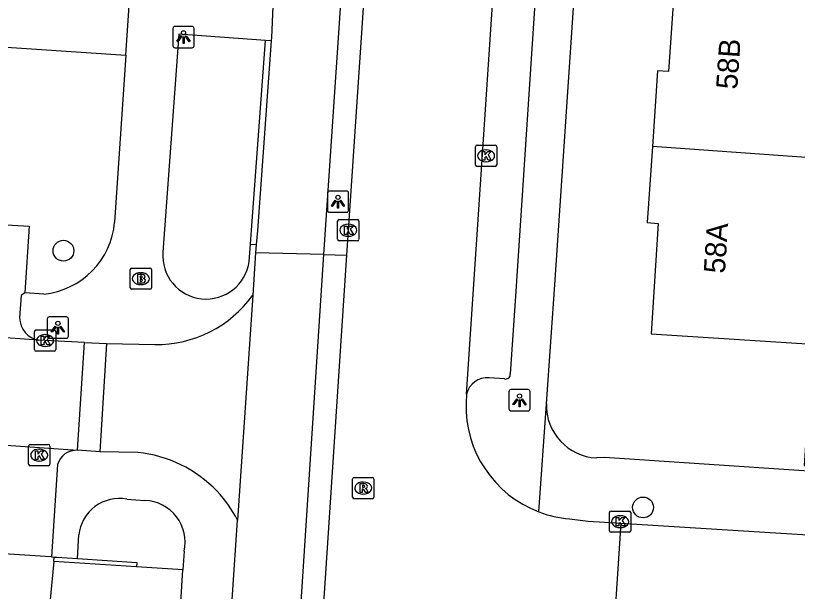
# Model space of a CAD drawing. Extents: x 161848 to 162726, y 385382 to 386521.
# Drawn here: x 162019.91 to 162056.68, y 385995.3 to 386022.36 of the extents above; entities that cross this region are included whole.
import ezdxf

# ---------------------------------------------------------------- set-up
doc = ezdxf.new("R2010")
doc.units = 0
for name, color, linetype in [('IMGEO_Boom', 7, 'Continuous'), ('IMGEO_Brandkraan', 7, 'Continuous'), ('IMGEO_Fietspad_gesloten', 7, 'Continuous'), ('IMGEO_Groenvoorziening', 7, 'Continuous'), ('IMGEO_Kolk', 7, 'Continuous'), ('IMGEO_Lichtpunt', 7, 'Continuous'), ('IMGEO_Muur', 7, 'Continuous'), ('IMGEO_Pand', 7, 'Continuous'), ('IMGEO_Pand_nummerreeks', 7, 'Continuous'), ('IMGEO_Parkeervlak_open', 7, 'Continuous'), ('IMGEO_Rijbaan_lokaal_open', 7, 'Continuous'), ('IMGEO_Rioolput', 7, 'Continuous'), ('IMGEO_Verkeerseiland_open', 7, 'Continuous'), ('IMGEO_Voetpad_open', 7, 'Continuous')]:
    doc.layers.add(name, color=color, linetype=linetype)

msp = doc.modelspace()

# ---------------------------------------------------------------- linework, layer by layer
at = {"layer": 'IMGEO_Boom'}
for centre in [(162022.162, 386011.308), (162049.426, 385999.243)]:
    msp.add_circle(centre, 0.489, dxfattribs=at)
at = {"layer": 'IMGEO_Brandkraan'}
for p, q in [((162025.376, 386010.495), (162026.228, 386010.495)), ((162025.301, 386009.569), (162025.301, 386010.421)), ((162025.789, 386010.275), (162025.814, 386010.275)), ((162026.302, 386010.421), (162026.302, 386009.569)), ((162025.812, 386009.715), (162025.787, 386009.715)), ((162026.228, 386009.495), (162025.376, 386009.495))]:
    msp.add_line(p, q, dxfattribs=at)
for points in [[(162025.376, 386010.495), (162026.228, 386010.495)], [(162025.301, 386009.569), (162025.301, 386010.421)], [(162025.649, 386010.195), (162025.649, 386009.795), (162025.862, 386009.795)], [(162025.88, 386010.195), (162025.649, 386010.195)], [(162025.828, 386010.114), (162025.774, 386010.114), (162025.774, 386010.038)], [(162026.302, 386010.421), (162026.302, 386009.569)], [(162025.774, 386010.038), (162025.827, 386010.038)], [(162025.836, 386009.962), (162025.774, 386009.962), (162025.774, 386009.881)], [(162025.774, 386009.881), (162025.836, 386009.881)], [(162026.228, 386009.495), (162025.376, 386009.495)]]:
    msp.add_lwpolyline(points, dxfattribs=at)
for centre, radius, start, end in [((162025.378, 386010.419), 0.0765, 91.552, 178.448), ((162025.378, 386010.419), 0.0765, 91.552, 178.448), ((162026.226, 386010.419), 0.0765, 1.552, 88.448), ((162026.226, 386010.419), 0.0765, 1.552, 88.448), ((162025.829, 386010.076), 0.0379, 267.8285, 90.9355), ((162025.884, 386010.05), 0.145, 59.4692, 91.5367), ((162025.909, 386010.097), 0.0922, 285.5137, 58.1501), ((162025.837, 386009.921), 0.0404, 269.8759, 90.5077), ((162025.868, 386010.046), 0.251, 268.6676, 293.5347), ((162025.914, 386009.905), 0.105, 301.3115, 78.989), ((162025.378, 386009.571), 0.0765, 181.552, 268.448), ((162025.378, 386009.571), 0.0765, 181.552, 268.448), ((162026.226, 386009.571), 0.0765, 271.552, 358.448), ((162026.226, 386009.571), 0.0765, 271.552, 358.448)]:
    msp.add_arc(centre, radius, start, end, dxfattribs=at)
for centre, major_axis, ratio, start_param, end_param in [((162025.788, 386009.995), (-0.387, 0.002), 0.722429, 4.712389, 7.853982), ((162025.813, 386009.995), (-0.39, 0.002), 0.717154, 1.570796, 4.712389)]:
    msp.add_ellipse(centre, major_axis=major_axis, ratio=ratio, start_param=start_param, end_param=end_param, dxfattribs=at)
at = {"layer": 'IMGEO_Fietspad_gesloten'}
for points in [[(162034.41, 386011.138), (162040.007, 386093.754)], [(162032.013, 386022.792), (162031.948, 386021.324), (162031.937, 386021.171)], [(162031.937, 386021.171), (162031.287, 386012.253), (162031.231, 386011.601)], [(162031.231, 386011.601), (162031.196, 386011.202)], [(162031.196, 386011.202), (162031.063, 386009.215)], [(162034.41, 386011.138), (162031.196, 386011.202)], [(162033.303, 385994.07), (162034.41, 386011.138)], [(162028.131, 385965.466), (162028.188, 385966.32), (162028.943, 385977.582), (162030.355, 385998.641)]]:
    msp.add_lwpolyline(points, dxfattribs=at)
at = {"layer": 'IMGEO_Groenvoorziening'}
msp.add_lwpolyline([(162014.103, 386021.229), (162025.095, 386020.494)], dxfattribs=at)
at = {"layer": 'IMGEO_Kolk'}
for p, q in [((162041.543, 386015.344), (162041.543, 386016.196)), ((162041.618, 386016.27), (162042.47, 386016.27)), ((162042.031, 386016.05), (162042.056, 386016.05)), ((162042.544, 386016.196), (162042.544, 386015.344)), ((162042.47, 386015.27), (162041.618, 386015.27)), ((162042.054, 386015.49), (162042.029, 386015.49)), ((162035.06, 386011.844), (162035.06, 386012.696)), ((162035.135, 386012.77), (162035.987, 386012.77)), ((162036.061, 386012.696), (162036.061, 386011.844)), ((162035.548, 386012.55), (162035.573, 386012.55)), ((162035.571, 386011.99), (162035.546, 386011.99)), ((162035.987, 386011.77), (162035.135, 386011.77)), ((162020.798, 386006.662), (162020.798, 386007.514)), ((162020.873, 386007.588), (162021.725, 386007.588)), ((162021.799, 386007.514), (162021.799, 386006.662)), ((162021.286, 386007.368), (162021.311, 386007.368)), ((162021.309, 386006.808), (162021.284, 386006.808)), ((162021.725, 386006.588), (162020.873, 386006.588)), ((162020.52, 386001.275), (162020.52, 386002.127)), ((162020.595, 386002.201), (162021.447, 386002.201)), ((162021.008, 386001.981), (162021.033, 386001.981)), ((162021.521, 386002.127), (162021.521, 386001.275)), ((162021.031, 386001.421), (162021.006, 386001.421)), ((162021.447, 386001.201), (162020.595, 386001.201)), ((162047.923, 385999.074), (162048.775, 385999.074)), ((162047.848, 385998.148), (162047.848, 385999)), ((162048.336, 385998.854), (162048.361, 385998.854)), ((162048.849, 385999), (162048.849, 385998.148)), ((162048.775, 385998.074), (162047.923, 385998.074)), ((162048.359, 385998.294), (162048.334, 385998.294))]:
    msp.add_line(p, q, dxfattribs=at)
for points in [[(162041.543, 386015.344), (162041.543, 386016.196)], [(162041.618, 386016.27), (162042.47, 386016.27)], [(162041.864, 386015.97), (162041.987, 386015.97), (162041.987, 386015.819), (162042.117, 386015.97), (162042.281, 386015.97), (162042.135, 386015.819), (162042.288, 386015.57), (162042.136, 386015.57), (162042.051, 386015.734), (162041.987, 386015.667), (162041.987, 386015.57), (162041.864, 386015.57), (162041.864, 386015.97)], [(162042.544, 386016.196), (162042.544, 386015.344)], [(162042.47, 386015.27), (162041.618, 386015.27)], [(162035.06, 386011.844), (162035.06, 386012.696)], [(162035.135, 386012.77), (162035.987, 386012.77)], [(162036.061, 386012.696), (162036.061, 386011.844)], [(162035.381, 386012.47), (162035.504, 386012.47), (162035.504, 386012.319), (162035.634, 386012.47), (162035.798, 386012.47), (162035.652, 386012.319), (162035.805, 386012.07), (162035.653, 386012.07), (162035.568, 386012.234), (162035.504, 386012.167), (162035.504, 386012.07), (162035.381, 386012.07), (162035.381, 386012.47)], [(162035.987, 386011.77), (162035.135, 386011.77)], [(162020.798, 386006.662), (162020.798, 386007.514)], [(162020.873, 386007.588), (162021.725, 386007.588)], [(162021.799, 386007.514), (162021.799, 386006.662)], [(162021.119, 386007.288), (162021.242, 386007.288), (162021.242, 386007.137), (162021.372, 386007.288), (162021.536, 386007.288), (162021.39, 386007.137), (162021.543, 386006.888), (162021.391, 386006.888), (162021.306, 386007.052), (162021.242, 386006.985), (162021.242, 386006.888), (162021.119, 386006.888), (162021.119, 386007.288)], [(162021.725, 386006.588), (162020.873, 386006.588)], [(162020.52, 386001.275), (162020.52, 386002.127)], [(162020.595, 386002.201), (162021.447, 386002.201)], [(162021.521, 386002.127), (162021.521, 386001.275)], [(162020.841, 386001.901), (162020.964, 386001.901), (162020.964, 386001.75), (162021.094, 386001.901), (162021.258, 386001.901), (162021.112, 386001.75), (162021.265, 386001.501), (162021.113, 386001.501), (162021.028, 386001.665), (162020.964, 386001.598), (162020.964, 386001.501), (162020.841, 386001.501), (162020.841, 386001.901)], [(162021.447, 386001.201), (162020.595, 386001.201)], [(162047.923, 385999.074), (162048.775, 385999.074)], [(162047.848, 385998.148), (162047.848, 385999)], [(162048.169, 385998.774), (162048.292, 385998.774), (162048.292, 385998.623), (162048.422, 385998.774), (162048.586, 385998.774), (162048.44, 385998.623), (162048.593, 385998.374), (162048.441, 385998.374), (162048.356, 385998.538), (162048.292, 385998.471), (162048.292, 385998.374), (162048.169, 385998.374), (162048.169, 385998.774)], [(162048.849, 385999), (162048.849, 385998.148)], [(162048.775, 385998.074), (162047.923, 385998.074)]]:
    msp.add_lwpolyline(points, dxfattribs=at)
for centre, start, end in [((162041.62, 386016.194), 91.552, 178.448), ((162041.62, 386016.194), 91.552, 178.448), ((162042.468, 386016.194), 1.552, 88.448), ((162042.468, 386016.194), 1.552, 88.448), ((162041.62, 386015.346), 181.552, 268.448), ((162041.62, 386015.346), 181.552, 268.448), ((162042.468, 386015.346), 271.552, 358.448), ((162042.468, 386015.346), 271.552, 358.448), ((162035.137, 386012.694), 91.552, 178.448), ((162035.137, 386012.694), 91.552, 178.448), ((162035.985, 386012.694), 1.552, 88.448), ((162035.985, 386012.694), 1.552, 88.448), ((162035.137, 386011.846), 181.552, 268.448), ((162035.137, 386011.846), 181.552, 268.448), ((162035.985, 386011.846), 271.552, 358.448), ((162035.985, 386011.846), 271.552, 358.448), ((162020.875, 386007.512), 91.552, 178.448), ((162020.875, 386007.512), 91.552, 178.448), ((162021.723, 386007.512), 1.552, 88.448), ((162021.723, 386007.512), 1.552, 88.448), ((162020.875, 386006.664), 181.552, 268.448), ((162020.875, 386006.664), 181.552, 268.448), ((162021.723, 386006.664), 271.552, 358.448), ((162021.723, 386006.664), 271.552, 358.448), ((162020.597, 386002.125), 91.552, 178.448), ((162020.597, 386002.125), 91.552, 178.448), ((162021.445, 386002.125), 1.552, 88.448), ((162021.445, 386002.125), 1.552, 88.448), ((162020.597, 386001.277), 181.552, 268.448), ((162020.597, 386001.277), 181.552, 268.448), ((162021.445, 386001.277), 271.552, 358.448), ((162021.445, 386001.277), 271.552, 358.448), ((162047.925, 385998.998), 91.552, 178.448), ((162047.925, 385998.998), 91.552, 178.448), ((162048.773, 385998.998), 1.552, 88.448), ((162048.773, 385998.998), 1.552, 88.448), ((162047.925, 385998.15), 181.552, 268.448), ((162047.925, 385998.15), 181.552, 268.448), ((162048.773, 385998.15), 271.552, 358.448), ((162048.773, 385998.15), 271.552, 358.448)]:
    msp.add_arc(centre, 0.0765, start, end, dxfattribs=at)
for centre, major_axis, ratio, start_param, end_param in [((162042.03, 386015.77), (-0.387, 0.002), 0.722429, 4.712389, 7.853982), ((162042.055, 386015.77), (-0.39, 0.002), 0.717154, 1.570796, 4.712389), ((162035.547, 386012.27), (-0.387, 0.002), 0.722429, 4.712389, 7.853982), ((162035.572, 386012.27), (-0.39, 0.002), 0.717154, 1.570796, 4.712389), ((162021.285, 386007.088), (-0.387, 0.002), 0.722429, 4.712389, 7.853982), ((162021.31, 386007.088), (-0.39, 0.002), 0.717154, 1.570796, 4.712389), ((162021.007, 386001.701), (-0.387, 0.002), 0.722429, 4.712389, 7.853982), ((162021.032, 386001.701), (-0.39, 0.002), 0.717154, 1.570796, 4.712389), ((162048.335, 385998.574), (-0.387, 0.002), 0.722429, 4.712389, 7.853982), ((162048.36, 385998.574), (-0.39, 0.002), 0.717154, 1.570796, 4.712389)]:
    msp.add_ellipse(centre, major_axis=major_axis, ratio=ratio, start_param=start_param, end_param=end_param, dxfattribs=at)
at = {"layer": 'IMGEO_Lichtpunt'}
for p, q in [((162028.212, 386021.848), (162027.404, 386021.848)), ((162028.212, 386021.848), (162027.404, 386021.848)), ((162027.31, 386021.753), (162027.31, 386020.946)), ((162027.31, 386021.753), (162027.31, 386020.946)), ((162028.306, 386020.946), (162028.306, 386021.753)), ((162028.306, 386020.946), (162028.306, 386021.753)), ((162027.404, 386020.852), (162028.212, 386020.852)), ((162027.404, 386020.852), (162028.212, 386020.852)), ((162035.479, 386014.115), (162034.671, 386014.115)), ((162035.479, 386014.115), (162034.671, 386014.115)), ((162034.577, 386014.02), (162034.577, 386013.213)), ((162034.577, 386014.02), (162034.577, 386013.213)), ((162035.573, 386013.213), (162035.573, 386014.02)), ((162035.573, 386013.213), (162035.573, 386014.02)), ((162034.671, 386013.119), (162035.479, 386013.119)), ((162034.671, 386013.119), (162035.479, 386013.119)), ((162021.402, 386008.1), (162021.402, 386007.293)), ((162021.402, 386008.1), (162021.402, 386007.293)), ((162022.304, 386008.195), (162021.496, 386008.195)), ((162022.304, 386008.195), (162021.496, 386008.195)), ((162022.398, 386007.293), (162022.398, 386008.1)), ((162022.398, 386007.293), (162022.398, 386008.1)), ((162021.496, 386007.199), (162022.304, 386007.199)), ((162021.496, 386007.199), (162022.304, 386007.199)), ((162043.117, 386004.684), (162043.117, 386003.877)), ((162043.117, 386004.684), (162043.117, 386003.877)), ((162044.019, 386004.779), (162043.211, 386004.779)), ((162044.019, 386004.779), (162043.211, 386004.779)), ((162044.113, 386003.877), (162044.113, 386004.684)), ((162044.113, 386003.877), (162044.113, 386004.684)), ((162043.211, 386003.783), (162044.019, 386003.783)), ((162043.211, 386003.783), (162044.019, 386003.783))]:
    msp.add_line(p, q, dxfattribs=at)
for points in [[(162027.684, 386021.417), (162027.723, 386021.389), (162027.535, 386021.127), (162027.497, 386021.154), (162027.684, 386021.417)], [(162027.786, 386021.369), (162027.833, 386021.369), (162027.833, 386021.047), (162027.786, 386021.047), (162027.786, 386021.369)], [(162027.896, 386021.389), (162027.934, 386021.416), (162028.121, 386021.154), (162028.082, 386021.126), (162027.896, 386021.389)], [(162034.951, 386013.684), (162034.99, 386013.656), (162034.802, 386013.394), (162034.764, 386013.421), (162034.951, 386013.684)], [(162035.053, 386013.636), (162035.1, 386013.636), (162035.1, 386013.314), (162035.053, 386013.314), (162035.053, 386013.636)], [(162035.163, 386013.656), (162035.201, 386013.683), (162035.388, 386013.421), (162035.349, 386013.393), (162035.163, 386013.656)], [(162021.776, 386007.764), (162021.815, 386007.736), (162021.627, 386007.474), (162021.589, 386007.501), (162021.776, 386007.764)], [(162021.878, 386007.716), (162021.925, 386007.716), (162021.925, 386007.394), (162021.878, 386007.394), (162021.878, 386007.716)], [(162021.988, 386007.736), (162022.026, 386007.763), (162022.213, 386007.501), (162022.174, 386007.473), (162021.988, 386007.736)], [(162043.491, 386004.348), (162043.53, 386004.32), (162043.342, 386004.058), (162043.304, 386004.085), (162043.491, 386004.348)], [(162043.593, 386004.3), (162043.64, 386004.3), (162043.64, 386003.978), (162043.593, 386003.978), (162043.593, 386004.3)], [(162043.703, 386004.32), (162043.741, 386004.347), (162043.928, 386004.085), (162043.889, 386004.057), (162043.703, 386004.32)]]:
    msp.add_lwpolyline(points, dxfattribs=at)
for centre in [(162027.809, 386021.551), (162035.076, 386013.818), (162021.901, 386007.898), (162043.616, 386004.482)]:
    msp.add_circle(centre, 0.0994, dxfattribs=at)
for centre, start, end in [((162027.404, 386021.753), 90, 180), ((162027.404, 386021.753), 90, 180), ((162028.212, 386021.753), 0, 90), ((162028.212, 386021.753), 0, 90), ((162027.404, 386020.946), 180, 270), ((162027.404, 386020.946), 180, 270), ((162028.212, 386020.946), 270, 0), ((162028.212, 386020.946), 270, 360), ((162034.671, 386014.02), 90, 180), ((162034.671, 386014.02), 90, 180), ((162035.479, 386014.02), 0, 90), ((162035.479, 386014.02), 0, 90), ((162034.671, 386013.213), 180, 270), ((162034.671, 386013.213), 180, 270), ((162035.479, 386013.213), 270, 0), ((162035.479, 386013.213), 270, 360), ((162021.496, 386008.1), 90, 180), ((162021.496, 386008.1), 90, 180), ((162022.304, 386008.1), 0, 90), ((162022.304, 386008.1), 0, 90), ((162021.496, 386007.293), 180, 270), ((162021.496, 386007.293), 180, 270), ((162022.304, 386007.293), 270, 0), ((162022.304, 386007.293), 270, 360), ((162043.211, 386004.684), 90, 180), ((162043.211, 386004.684), 90, 180), ((162044.019, 386004.684), 0, 90), ((162044.019, 386004.684), 0, 90), ((162043.211, 386003.877), 180, 270), ((162043.211, 386003.877), 180, 270), ((162044.019, 386003.877), 270, 0), ((162044.019, 386003.877), 270, 360)]:
    msp.add_arc(centre, 0.0946, start, end, dxfattribs=at)
at = {"layer": 'IMGEO_Muur'}
for points in [[(162056.988, 386000.963), (162047.616, 386001.585)], [(162021.722, 385996.909), (162021.849, 385996.901), (162022.829, 385996.837)], [(162022.829, 385996.837), (162025.606, 385996.656), (162025.594, 385996.456)], [(162025.594, 385996.456), (162021.702, 385996.701)]]:
    msp.add_lwpolyline(points, dxfattribs=at)
at = {"layer": 'IMGEO_Pand'}
for points in [[(162050.974, 386024.73), (162050.619, 386019.731), (162050.111, 386019.767), (162049.868, 386016.202)], [(162049.868, 386016.202), (162049.626, 386012.637), (162050.144, 386012.588), (162049.803, 386007.405), (162057.378, 386006.909), (162057.005, 386001.212), (162059.898, 386001.022), (162060.271, 386006.719), (162061.079, 386006.666), (162061.471, 386012.341), (162060.801, 386012.383), (162061.029, 386015.416)], [(162061.029, 386015.416), (162049.868, 386016.202)], [(162021.595, 385996.917), (162021.323, 385996.935), (162017.169, 385997.206)], [(162021.595, 385996.917), (162021.722, 385996.909)], [(162021.702, 385996.701), (162021.722, 385996.909)], [(162021.702, 385996.701), (162021.474, 385994.271), (162023.255, 385994.15)]]:
    msp.add_lwpolyline(points, dxfattribs=at)
at = {"layer": 'IMGEO_Parkeervlak_open'}
msp.add_lwpolyline([(162013.174, 386014.703), (162013.058, 386012.9), (162020.554, 386012.466), (162020.338, 386009.331)], dxfattribs=at)
at = {"layer": 'IMGEO_Rijbaan_lokaal_open'}
for points in [[(162040.968, 386092.437), (162035.482, 386011.093)], [(162041.12, 386004.571), (162045.689, 386072.893)], [(162035.482, 386011.093), (162034.343, 385994.018)], [(162020.995, 386007.103), (162000, 386008.592), (161973.302, 386010.364)], [(162031.063, 386009.215), (162030.355, 385998.641)], [(162023.151, 386006.999), (162020.995, 386007.103)], [(162022.818, 386001.933), (162023.151, 386006.999)], [(162023.151, 386006.999), (162024.191, 386006.953)], [(162024.191, 386006.953), (162023.874, 386001.85)], [(162024.191, 386006.953), (162026.465, 386006.897)], [(161970.104, 386005.509), (162000, 386003.528), (162022.818, 386001.933)], [(162041.12, 386004.571), (162041.102, 386004.154)], [(162023.874, 386001.85), (162022.818, 386001.933)], [(162025.655, 386001.825), (162023.874, 386001.85)], [(162045.966, 385998.707), (162046.841, 385998.592), (162048.377, 385998.497)], [(162048.377, 385998.497), (162048.056, 385993.508)], [(162048.377, 385998.497), (162063.706, 385997.554)]]:
    msp.add_lwpolyline(points, dxfattribs=at)
for centre, radius, start, end in [((162026.526, 386012.496), 5.6, 269.3806, 324.1277), ((162046.41, 386003.999), 5.31, 178.3251, 249.1635), ((162025.087, 385995.925), 5.927, 43.431, 84.4989), ((162025.061, 385995.907), 5.958, 27.3119, 43.3877), ((162046.414, 386004.015), 5.326, 249.1769, 265.17)]:
    msp.add_arc(centre, radius, start, end, dxfattribs=at)
at = {"layer": 'IMGEO_Rioolput'}
for p, q in [((162035.763, 385999.727), (162035.763, 386000.579)), ((162035.838, 386000.653), (162036.69, 386000.653)), ((162036.764, 386000.579), (162036.764, 385999.727)), ((162036.251, 386000.433), (162036.276, 386000.433)), ((162036.274, 385999.873), (162036.249, 385999.873)), ((162036.69, 385999.653), (162035.838, 385999.653))]:
    msp.add_line(p, q, dxfattribs=at)
for points in [[(162035.763, 385999.727), (162035.763, 386000.579)], [(162035.838, 386000.653), (162036.69, 386000.653)], [(162036.764, 386000.579), (162036.764, 385999.727)], [(162036.352, 386000.351), (162036.1, 386000.353), (162036.1, 385999.953)], [(162036.278, 386000.272), (162036.224, 386000.272), (162036.224, 386000.191)], [(162036.224, 386000.191), (162036.276, 386000.191)], [(162036.1, 385999.953), (162036.224, 385999.953), (162036.224, 386000.115), (162036.235, 386000.115)], [(162036.282, 386000.086), (162036.353, 385999.953), (162036.493, 385999.953), (162036.428, 386000.079)], [(162036.69, 385999.653), (162035.838, 385999.653)]]:
    msp.add_lwpolyline(points, dxfattribs=at)
for centre, radius, start, end in [((162035.84, 386000.577), 0.0765, 91.552, 178.448), ((162035.84, 386000.577), 0.0765, 91.552, 178.448), ((162036.688, 386000.577), 0.0765, 1.552, 88.448), ((162036.688, 386000.577), 0.0765, 1.552, 88.448), ((162036.26, 386000.38), 0.19, 274.7715, 282.9687), ((162036.284, 386000.176), 0.0964, 77.0061, 93.1865), ((162036.298, 386000.233), 0.0378, 276.6634, 79.6772), ((162036.351, 386000.241), 0.109, 350.3612, 89.416), ((162036.349, 386000.241), 0.112, 277.5842, 350.9817), ((162036.234, 386000.062), 0.0533, 26.0293, 88.6989), ((162036.333, 386000.026), 0.108, 29.5134, 73.7905), ((162035.84, 385999.729), 0.0765, 181.552, 268.448), ((162035.84, 385999.729), 0.0765, 181.552, 268.448), ((162036.688, 385999.729), 0.0765, 271.552, 358.448), ((162036.688, 385999.729), 0.0765, 271.552, 358.448)]:
    msp.add_arc(centre, radius, start, end, dxfattribs=at)
for centre, major_axis, ratio, start_param, end_param in [((162036.25, 386000.153), (-0.387, 0.002), 0.722429, 4.712389, 7.853982), ((162036.275, 386000.153), (-0.39, 0.002), 0.717154, 1.570796, 4.712389)]:
    msp.add_ellipse(centre, major_axis=major_axis, ratio=ratio, start_param=start_param, end_param=end_param, dxfattribs=at)
at = {"layer": 'IMGEO_Verkeerseiland_open'}
msp.add_lwpolyline([(162030.957, 386011.624), (162031.006, 386012.278), (162031.673, 386021.19)], dxfattribs=at)
at = {"layer": 'IMGEO_Voetpad_open'}
for points in [[(162025.095, 386020.494), (162030.157, 386095.724)], [(162047.545, 386071.599), (162043.426, 386009.166), (162043.178, 386005.527)], [(162044.879, 386004.112), (162045.29, 386009.944), (162048.26, 386053.894)], [(162031.673, 386021.19), (162027.596, 386021.487), (162026.839, 386011.243)], [(162031.937, 386021.171), (162031.673, 386021.19)], [(162025.095, 386020.494), (162024.567, 386012.654)], [(162030.896, 386010.809), (162030.957, 386011.624)], [(162030.957, 386011.624), (162031.231, 386011.601)], [(162034.41, 386011.138), (162035.482, 386011.093)], [(162020.338, 386009.331), (162020.18, 386009.2), (162020.095, 386008.148)], [(162021.234, 386009.269), (162020.338, 386009.331)], [(162042.902, 386005.289), (162042.18, 386005.337)], [(162044.521, 385999.036), (162044.879, 386004.112)], [(162021.878, 386001.26), (162021.595, 385996.917)], [(162064.332, 386000.476), (162056.988, 386000.963), (162047.616, 386001.585), (162047.238, 386001.571)], [(162025.142, 385999.63), (162025.995, 385999.567)], [(162022.829, 385996.837), (162022.881, 385997.95)], [(162027.833, 385997.182), (162027.776, 385996.309)], [(162027.776, 385996.309), (162025.594, 385996.456)], [(162027.676, 385994.782), (162027.776, 385996.309)]]:
    msp.add_lwpolyline(points, dxfattribs=at)
for centre, radius, start, end in [((162020.867, 386012.964), 3.713, 275.6717, 355.2152), ((162028.873, 386011.079), 2.041, 175.3959, 352.3921), ((162021.2, 386008.189), 1.105, 182.1424, 259.3306), ((162042.116, 386004.309), 1.03, 86.4363, 165.2705), ((162042.97, 386005.489), 0.211, 251.2308, 10.3129), ((162047.356, 386004.046), 2.477, 178.4661, 267.2796), ((162022.785, 386000.986), 0.947, 87.9989, 163.2032), ((162024.789, 385997.744), 1.919, 79.3874, 173.8398), ((162025.927, 385997.614), 1.954, 347.225, 88.0143)]:
    msp.add_arc(centre, radius, start, end, dxfattribs=at)

# ---------------------------------------------------------------- texts
at = {"layer": 'IMGEO_Pand_nummerreeks'}
for s, rotation, p in [('58B', 86.0283, (162053.855, 386018.868)), ('58A', 86.2358, (162053.275, 386010.217))]:
    msp.add_text(s, height=1, rotation=rotation, dxfattribs=at).set_placement(p)

doc.saveas('drawing.dxf')
